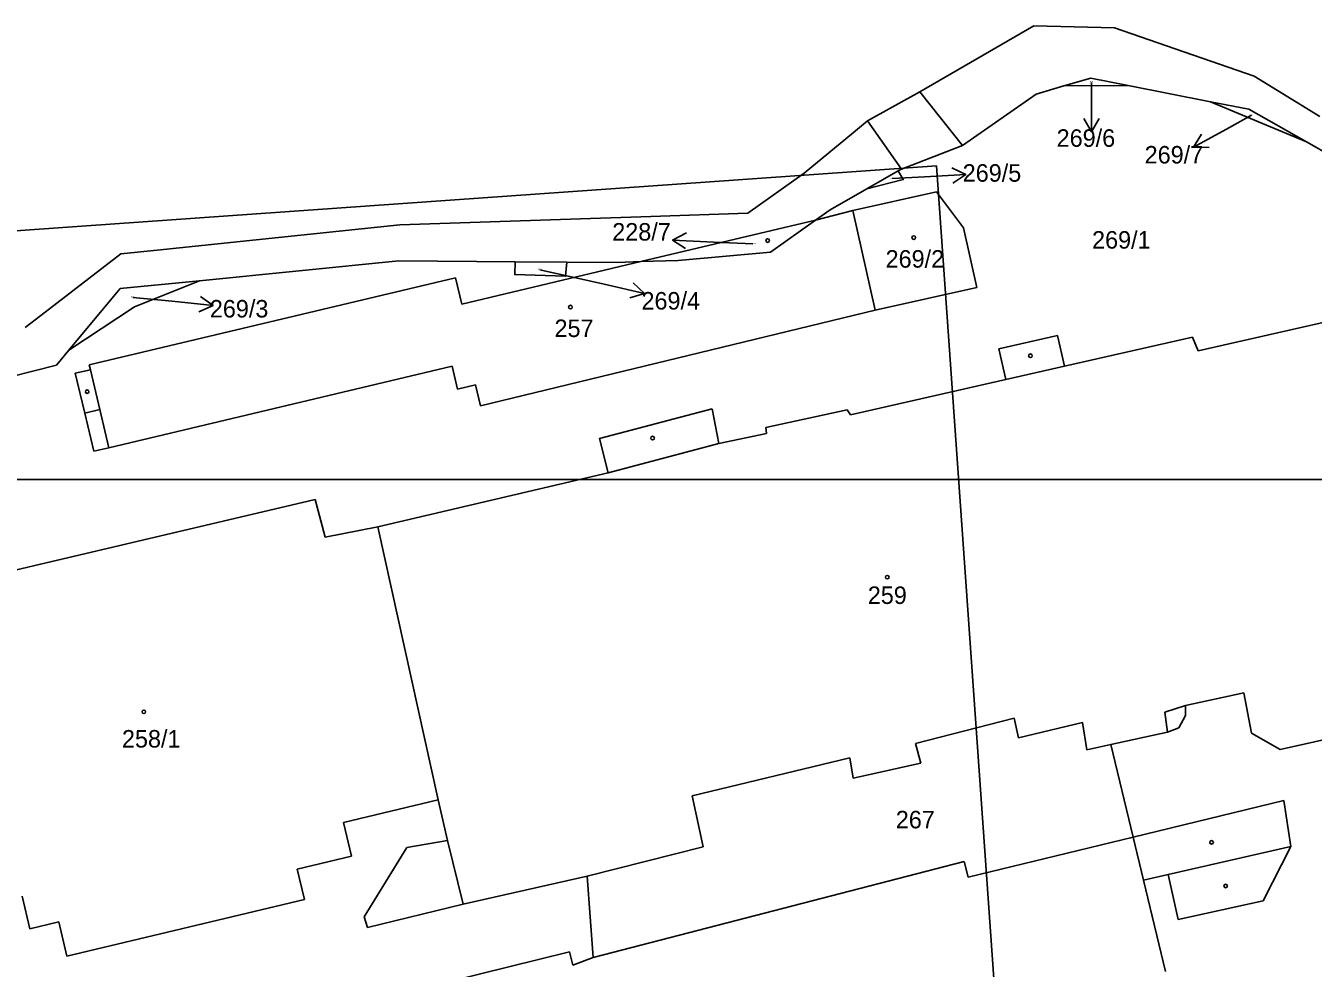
# Model space of a CAD drawing. Extents: x -670359 to -668019, y -978807 to -976674.
# Drawn here: x -669366.6 to -669241.5, y -977047.5 to -976955.9 of the extents above; entities that cross this region are included whole.
import ezdxf

# ---------------------------------------------------------------- set-up
doc = ezdxf.new("R2010")
doc.units = 0
for name, color, linetype in [('Hranice kat_území', 7, 'Continuous'), ('Hranice parcel', 7, 'Continuous'), ('ML1000', 7, 'Continuous'), ('Parcelní čísla', 7, 'Continuous'), ('Vnitřní kresba', 7, 'Continuous'), ('Značky budov', 7, 'Continuous'), ('Značky kultur', 7, 'Continuous')]:
    doc.layers.add(name, color=color, linetype=linetype)

msp = doc.modelspace()

# ---------------------------------------------------------------- linework, layer by layer
at = {"layer": 'Defpoints'}
for q in [(-669697.04, -976999.11), (-669257.73, -977257.82)]:
    msp.add_line((-669278.09, -976969.54), q, dxfattribs=at)
at = {"layer": 'Hranice kat_území'}
for p, q in [((-669260.77, -976956.11), (-669259.08, -976956.7)), ((-669259.08, -976956.7), (-669247.22, -976960.81)), ((-669286.13, -976966.28), (-669284.78, -976965.16)), ((-669290.92, -976970.25), (-669286.13, -976966.28)), ((-669330.22, -976975.25), (-669305.84, -976974.45)), ((-669305.84, -976974.45), (-669296.42, -976974.14))]:
    msp.add_line(p, q, dxfattribs=at)
for points in [[(-669279.68, -976962.33), (-669268.63, -976955.92)], [(-669268.63, -976955.92), (-669260.77, -976956.11)], [(-669247.22, -976960.81), (-669240.83, -976964.74)], [(-669284.78, -976965.16), (-669279.68, -976962.33)], [(-669296.42, -976974.14), (-669290.92, -976970.25)], [(-669353.79, -976977.72), (-669330.22, -976975.25)], [(-669357.34, -976978.09), (-669353.79, -976977.72)], [(-669365.09, -976984.06), (-669357.34, -976978.09)], [(-669366.61, -976985.24), (-669365.09, -976984.06)]]:
    msp.add_lwpolyline(points, dxfattribs=at)
at = {"layer": 'Hranice parcel'}
for points in [[(-669265.7, -976961.77), (-669263.07, -976961)], [(-669263.07, -976961), (-669259.45, -976961.72)], [(-669275.56, -976967.54), (-669268.38, -976962.56)], [(-669268.38, -976962.56), (-669265.7, -976961.77)], [(-669265.7, -976961.77), (-669259.45, -976961.72)], [(-669259.45, -976961.72), (-669251.45, -976963.3)], [(-669251.45, -976963.3), (-669242.12, -976967.2)], [(-669251.45, -976963.3), (-669247.74, -976964.03)], [(-669247.74, -976964.03), (-669242.12, -976967.2)], [(-669281.49, -976969.84), (-669275.56, -976967.54)], [(-669242.12, -976967.2), (-669238.42, -976969.29)], [(-669284.85, -976971.77), (-669281.3, -976970.86), (-669281.8, -976970.02)], [(-669281.8, -976970.02), (-669284.85, -976971.77)], [(-669281.49, -976969.84), (-669281.8, -976970.02)], [(-669284.85, -976971.77), (-669288.41, -976973.81)], [(-669286.19, -976973.86), (-669278.06, -976972.05)], [(-669278.06, -976972.05), (-669275.44, -976975.55)], [(-669289.84, -976974.81), (-669288.41, -976973.81)], [(-669286.19, -976973.86), (-669289.84, -976974.81)], [(-669284.03, -976983.55), (-669286.19, -976973.86)], [(-669289.84, -976974.81), (-669306.79, -976978.83)], [(-669294.21, -976977.9), (-669289.84, -976974.81)], [(-669275.44, -976975.55), (-669274.15, -976981.35)], [(-669349.69, -976980.7), (-669330.33, -976978.77)], [(-669330.33, -976978.77), (-669319, -976978.84)], [(-669306.79, -976978.83), (-669324.21, -976982.96)], [(-669319, -976978.84), (-669319.06, -976980.1), (-669314.11, -976980.25), (-669314, -976978.88)], [(-669319, -976978.84), (-669314, -976978.88)], [(-669314, -976978.88), (-669309.07, -976978.91)], [(-669306.79, -976978.83), (-669309.07, -976978.91)], [(-669306.79, -976978.83), (-669303.17, -976978.71)], [(-669303.17, -976978.71), (-669294.21, -976977.9)], [(-669362.38, -976987.44), (-669356.01, -976983.23), (-669349.69, -976980.7)], [(-669362.38, -976987.44), (-669357.38, -976981.46)], [(-669324.81, -976980.41), (-669360.4, -976988.86)], [(-669357.38, -976981.46), (-669349.69, -976980.7)], [(-669324.21, -976982.96), (-669324.81, -976980.41)], [(-669274.15, -976981.35), (-669284.03, -976983.55)], [(-669322.38, -976992.83), (-669284.03, -976983.55)], [(-669236.95, -976983.94), (-669252.64, -976987.51)], [(-669266.32, -976986.02), (-669272.03, -976987.32)], [(-669265.65, -976988.99), (-669266.32, -976986.02)], [(-669253.21, -976986.16), (-669265.65, -976988.99)], [(-669252.64, -976987.51), (-669253.21, -976986.16)], [(-669363.59, -976988.89), (-669362.38, -976987.44)], [(-669272.03, -976987.32), (-669271.35, -976990.28)], [(-669370.26, -976990.58), (-669363.59, -976988.89)], [(-669360.4, -976988.86), (-669360.29, -976989.34)], [(-669358.49, -976996.91), (-669325.14, -976989)], [(-669325.14, -976989), (-669324.62, -976991.22)], [(-669360.29, -976989.34), (-669361.75, -976989.68)], [(-669361.75, -976989.68), (-669360.83, -976993.54)], [(-669271.35, -976990.28), (-669286.43, -976993.71)], [(-669324.62, -976991.22), (-669322.86, -976990.8)], [(-669322.86, -976990.8), (-669322.38, -976992.83)], [(-669360.83, -976993.54), (-669359.95, -976997.26)], [(-669299.87, -976993.15), (-669310.81, -976996.01)], [(-669299.21, -976996.5), (-669299.87, -976993.15)], [(-669286.76, -976993.23), (-669294.66, -976994.96)], [(-669286.43, -976993.71), (-669286.76, -976993.23)], [(-669294.66, -976994.96), (-669294.58, -976995.52)], [(-669310.81, -976996.01), (-669309.99, -976999.36)], [(-669294.58, -976995.52), (-669299.21, -976996.5)], [(-669359.95, -976997.26), (-669358.49, -976996.91)], [(-669309.99, -976999.36), (-669332.36, -977004.61)], [(-669375.35, -977010.62), (-669338.45, -977001.93)], [(-669338.45, -977001.93), (-669337.47, -977005.6)], [(-669337.47, -977005.6), (-669332.36, -977004.61)], [(-669332.36, -977004.61), (-669326.48, -977031.13)], [(-669248.22, -977020.73), (-669253.89, -977021.96)], [(-669247.48, -977024.64), (-669248.22, -977020.73)], [(-669253.89, -977021.96), (-669253.89, -977022.92)], [(-669270.52, -977023.18), (-669280.1, -977025.64)], [(-669270.11, -977025.1), (-669270.52, -977023.18)], [(-669263.88, -977023.62), (-669270.11, -977025.1)], [(-669263.47, -977026.26), (-669263.88, -977023.62)], [(-669253.89, -977022.92), (-669254.52, -977024.12)], [(-669234.69, -977024.01), (-669244.67, -977026.22)], [(-669255.64, -977024.53), (-669261.13, -977025.74)], [(-669254.52, -977024.12), (-669255.64, -977024.53)], [(-669244.67, -977026.22), (-669247.48, -977024.64)], [(-669280.1, -977025.64), (-669279.61, -977027.55)], [(-669261.13, -977025.74), (-669263.47, -977026.26)], [(-669258.97, -977034.74), (-669261.13, -977025.74)], [(-669286.49, -977027.03), (-669301.83, -977030.72)], [(-669286.16, -977029.03), (-669286.49, -977027.03)], [(-669279.61, -977027.55), (-669286.16, -977029.03)], [(-669326.48, -977031.13), (-669335.68, -977033.33)], [(-669325.6, -977035.06), (-669326.48, -977031.13)], [(-669301.83, -977030.72), (-669300.76, -977035.67)], [(-669258.97, -977034.74), (-669244.33, -977031.18)], [(-669244.33, -977031.18), (-669243.66, -977035.65)], [(-669335.68, -977033.33), (-669334.9, -977036.58)], [(-669325.6, -977035.06), (-669324.08, -977041.24)], [(-669275, -977038.63), (-669258.97, -977034.74)], [(-669334.9, -977036.58), (-669340.19, -977037.85)], [(-669300.76, -977035.67), (-669312.02, -977038.53)], [(-669243.66, -977035.65), (-669246.35, -977040.94)], [(-669311.42, -977046.44), (-669275.4, -977037.12)], [(-669275.4, -977037.12), (-669275, -977038.63)], [(-669340.19, -977037.85), (-669339.48, -977040.8)], [(-669324.08, -977041.24), (-669312.02, -977038.53)], [(-669312.02, -977038.53), (-669311.42, -977046.44)], [(-669255.56, -977038.36), (-669257.96, -977038.93)], [(-669257.96, -977038.93), (-669255.83, -977047.79)], [(-669254.58, -977042.74), (-669255.56, -977038.36)], [(-669366.18, -977043.64), (-669366.93, -977040.49)], [(-669339.48, -977040.8), (-669362.57, -977046.32)], [(-669246.35, -977040.94), (-669254.58, -977042.74)], [(-669363.36, -977042.97), (-669366.18, -977043.64)], [(-669362.57, -977046.32), (-669363.36, -977042.97)], [(-669334.03, -977050.89), (-669313.74, -977045.89)], [(-669313.74, -977045.89), (-669313.42, -977047.17)], [(-669313.42, -977047.17), (-669311.42, -977046.44)]]:
    msp.add_lwpolyline(points, dxfattribs=at)
at = {"layer": 'ML1000'}
msp.add_lwpolyline([(-668750, -977000), (-668750, -977500), (-669375, -977500), (-669375, -977000)], close=True, dxfattribs=at)
at = {"layer": 'Parcelní čísla'}
for p, q in [((-669263.01, -976961.42), (-669263.01, -976962.23)), ((-669262.26, -976964.93), (-669263.01, -976966.23)), ((-669247.47, -976964.62), (-669249.59, -976965.79)), ((-669251.59, -976967.75), (-669253.09, -976967.72)), ((-669276.57, -976969.71), (-669275.24, -976970.38)), ((-669282.35, -976970.77), (-669279.23, -976970.6)), ((-669302.45, -976977.55), (-669303.72, -976976.74)), ((-669295.91, -976977.11), (-669299.72, -976976.93)), ((-669316.61, -976979.63), (-669310.35, -976981.04)), ((-669307.55, -976980.9), (-669306.45, -976981.92)), ((-669356.15, -976982.31), (-669352.35, -976982.69)), ((-669349.59, -976982.21), (-669348.37, -976983.09))]:
    msp.add_line(p, q, dxfattribs=at)
for points in [[(-669263.01, -976962.23), (-669263.01, -976966.23), (-669263.76, -976964.93)], [(-669249.59, -976965.79), (-669253.09, -976967.72), (-669252.32, -976966.44)], [(-669279.23, -976970.6), (-669275.24, -976970.38), (-669276.49, -976971.2)], [(-669299.72, -976976.93), (-669303.72, -976976.74), (-669302.38, -976976.05)], [(-669310.35, -976981.04), (-669306.45, -976981.92), (-669307.88, -976982.36)], [(-669352.35, -976982.69), (-669348.37, -976983.09), (-669349.74, -976983.71)]]:
    msp.add_lwpolyline(points, dxfattribs=at)
at = {"layer": 'Vnitřní kresba'}
for points in [[(-669275.56, -976967.54), (-669279.68, -976962.33)], [(-669284.78, -976965.16), (-669281.49, -976969.84)], [(-669271.35, -976990.28), (-669265.65, -976988.99)], [(-669360.29, -976989.34), (-669359.37, -976993.2)], [(-669360.83, -976993.54), (-669359.37, -976993.2)], [(-669359.37, -976993.2), (-669358.49, -976996.91)], [(-669309.99, -976999.36), (-669299.21, -976996.5)], [(-669255.89, -977022.61), (-669253.89, -977021.96)], [(-669255.64, -977024.53), (-669255.89, -977022.61)], [(-669325.6, -977035.06), (-669329.55, -977035.76)], [(-669258.97, -977034.74), (-669257.96, -977038.93)], [(-669329.55, -977035.76), (-669333.67, -977042.5)], [(-669255.56, -977038.36), (-669243.66, -977035.65)], [(-669333.35, -977043.53), (-669324.08, -977041.24)], [(-669333.67, -977042.5), (-669333.35, -977043.53)]]:
    msp.add_lwpolyline(points, dxfattribs=at)
at = {"layer": 'Značky budov'}
for centre in [(-669280.28, -976976.5), (-669313.64, -976983.25), (-669282.86, -977009.49), (-669355.09, -977022.57)]:
    msp.add_circle(centre, 0.175, dxfattribs=at)
at = {"layer": 'Značky kultur'}
for centre in [(-669280.28, -976976.5), (-669294.48, -976976.79), (-669313.64, -976983.25), (-669268.95, -976987.98), (-669360.6, -976991.47), (-669305.66, -976995.98), (-669282.86, -977009.49), (-669355.09, -977022.57), (-669251.35, -977035.25), (-669249.98, -977039.49)]:
    msp.add_circle(centre, 0.175, dxfattribs=at)

# ---------------------------------------------------------------- texts
at = {"layer": 'Parcelní čísla'}
for s, height, p in [('269/6', 0.1, (-669263.21, -976961.42)), ('269/7', 0.1, (-669247.67, -976964.62)), ('269/6', 1.7, (-669266.4, -976967.68)), ('269/7', 1.7, (-669257.85, -976969.3)), ('269/5', 1.7, (-669275.53, -976971.07)), ('269/5', 0.1, (-669282.55, -976970.77)), ('228/7', 1.7, (-669309.58, -976976.79)), ('269/1', 1.7, (-669262.96, -976977.57)), ('228/7', 0.1, (-669295.91, -976977.11)), ('269/2', 1.7, (-669283.02, -976979.42)), ('269/4', 0.1, (-669316.81, -976979.63)), ('269/3', 0.1, (-669356.35, -976982.31)), ('269/3', 1.7, (-669348.68, -976984.26)), ('269/4', 1.7, (-669306.74, -976983.49)), ('257', 1.7, (-669315.19, -976986.16)), ('259', 1.7, (-669284.75, -977012.09)), ('258/1', 1.7, (-669357.22, -977026.04)), ('267', 1.7, (-669282.03, -977033.89))]:
    msp.add_text(s, height=height, dxfattribs=at).set_placement(p)

doc.saveas('drawing.dxf')
